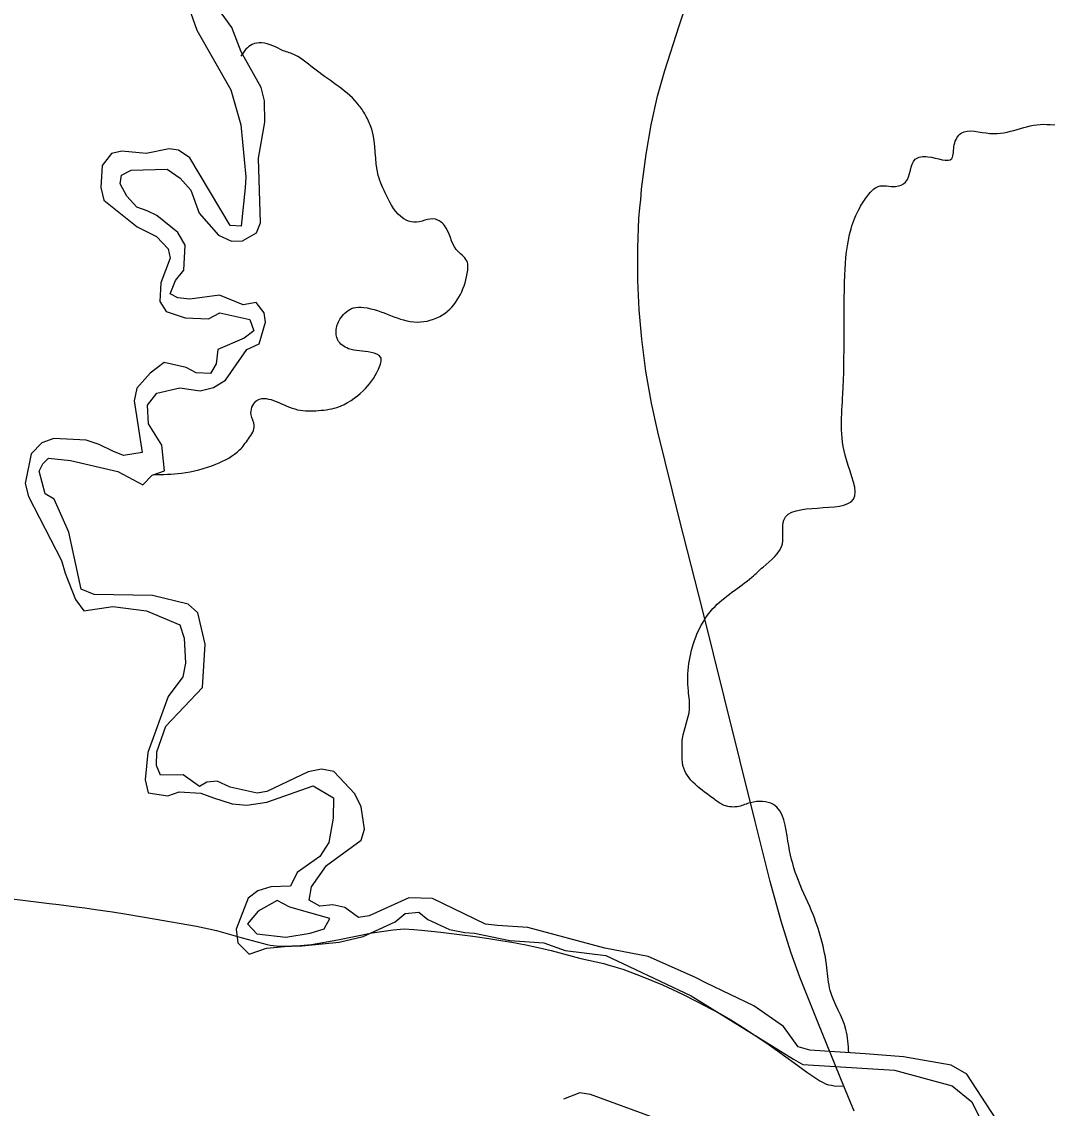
# Model space of a CAD drawing. Extents: x 0 to 34, y 0 to 22.
# Drawn here: x 28.944 to 30.024, y 15.873 to 17.017 of the extents above; entities that cross this region are included whole.
import ezdxf

# ---------------------------------------------------------------- set-up
doc = ezdxf.new("R2010")
doc.units = 0
for name, color, linetype in [('GM_X_County_Road', 7, 'Continuous'), ('GM_X_Minor_River', 7, 'Continuous'), ('GM_X_State_Route', 7, 'Continuous')]:
    doc.layers.add(name, color=color, linetype=linetype)

msp = doc.modelspace()

# ---------------------------------------------------------------- linework, layer by layer
at = {"layer": 'GM_X_County_Road'}
msp.add_lwpolyline([(28.9341, 16.0933), (28.9734, 16.0885), (28.9833, 16.0872), (29.0015, 16.0849), (29.0106, 16.0838), (29.0219, 16.0822), (29.0397, 16.0797), (29.0548, 16.077), (29.0835, 16.0724), (29.128, 16.0647), (29.1492, 16.0598), (29.1763, 16.0524), (29.1972, 16.0467), (29.2025, 16.0454), (29.2058, 16.0447), (29.2119, 16.044), (29.2216, 16.0435), (29.2277, 16.0434), (29.2339, 16.0437), (29.2493, 16.0453), (29.2768, 16.05), (29.3132, 16.0576), (29.3276, 16.0597), (29.3352, 16.0607), (29.3466, 16.0616), (29.357, 16.061), (29.365, 16.0603), (29.3853, 16.0583), (29.4023, 16.0562), (29.419, 16.054), (29.4357, 16.0516), (29.4505, 16.0492), (29.4599, 16.0477), (29.4749, 16.045), (29.4877, 16.042), (29.5014, 16.0388), (29.5236, 16.0329), (29.5328, 16.0304), (29.5569, 16.0251), (29.5622, 16.0236), (29.5673, 16.0222), (29.5719, 16.0208), (29.577, 16.0192), (29.5961, 16.012), (29.6187, 16.0026), (29.6396, 15.9929), (29.6555, 15.9849), (29.6703, 15.9772), (29.6796, 15.9721), (29.6906, 15.9658), (29.7067, 15.9558), (29.7308, 15.9396), (29.7572, 15.9207), (29.7716, 15.9102), (29.7799, 15.9044), (29.7842, 15.9018), (29.7878, 15.8998), (29.7904, 15.8986), (29.7935, 15.8976), (29.7966, 15.897), (29.7995, 15.8966), (29.8095, 15.8962)], dxfattribs=at)
at = {"layer": 'GM_X_Minor_River'}
for points in [[(29.1154, 17.0449), (29.1285, 17.0077), (29.1643, 16.9449), (29.1747, 16.9081), (29.1802, 16.8535), (29.1792, 16.8418), (29.1752, 16.8015), (29.1634, 16.8022), (29.1211, 16.8734), (29.109, 16.8813), (29.0995, 16.8828), (29.0753, 16.8778), (29.0495, 16.8804), (29.0386, 16.8781), (29.0288, 16.8655), (29.0274, 16.842), (29.0304, 16.8287), (29.0658, 16.8008), (29.0859, 16.7906), (29.0984, 16.7777), (29.1004, 16.7679), (29.0906, 16.7417), (29.0896, 16.7223), (29.0961, 16.7117), (29.1161, 16.705), (29.1408, 16.7039), (29.1525, 16.7104), (29.1843, 16.7033), (29.1885, 16.6912), (29.1783, 16.6836), (29.1507, 16.6717), (29.1489, 16.6565), (29.1429, 16.6463), (29.1278, 16.647), (29.1171, 16.6526), (29.094, 16.6578), (29.0793, 16.6468), (29.0654, 16.6308), (29.0624, 16.6175)], [(29.0813, 16.5394), (29.0945, 16.544), (29.0917, 16.571), (29.0776, 16.5933), (29.0764, 16.613), (29.0862, 16.6256), (29.1104, 16.6313), (29.132, 16.628), (29.146, 16.6315), (29.1588, 16.6395), (29.181, 16.6718), (29.1942, 16.6775), (29.2006, 16.7003), (29.1994, 16.7102), (29.191, 16.7212), (29.1774, 16.7188), (29.1523, 16.7289), (29.1212, 16.7247), (29.1086, 16.7261), (29.1005, 16.7303), (29.1061, 16.7444), (29.1148, 16.755), (29.1162, 16.7816), (29.1086, 16.7948), (29.0862, 16.8126), (29.0763, 16.8175), (29.0653, 16.8216), (29.0546, 16.833), (29.0478, 16.8459), (29.0493, 16.8553), (29.0595, 16.8603), (29.0973, 16.8616), (29.111, 16.8521), (29.122, 16.8393), (29.1308, 16.815), (29.1514, 16.792), (29.165, 16.7856), (29.1764, 16.786), (29.1911, 16.7944), (29.1956, 16.805), (29.1934, 16.8729), (29.2001, 16.9109), (29.1996, 16.9333), (29.1961, 16.9473), (29.1751, 16.9851), (29.1652, 17.0105), (29.1477, 17.0347)], [(29.0624, 16.6175), (29.071, 16.5633), (29.0513, 16.5602), (29.0399, 16.5647), (29.0255, 16.5715), (29.0118, 16.576), (28.9778, 16.5781), (28.9653, 16.5732), (28.954, 16.5618), (28.9477, 16.5306), (28.9512, 16.517), (28.9859, 16.4496), (28.9897, 16.4363), (29.0008, 16.4086), (29.0096, 16.3965), (29.0399, 16.4012), (29.0755, 16.3964), (29.1107, 16.3817), (29.1153, 16.3677), (29.1166, 16.3415), (29.1136, 16.3271), (29.0982, 16.3062), (29.0769, 16.2473), (29.0739, 16.2185), (29.0774, 16.2048), (29.0979, 16.2018), (29.11, 16.2061), (29.1327, 16.2046), (29.146, 16.1997), (29.1657, 16.1934), (29.1812, 16.1919), (29.202, 16.195), (29.2508, 16.2122), (29.2724, 16.1998), (29.2721, 16.1782), (29.2673, 16.1527), (29.2579, 16.1379), (29.2341, 16.1211), (29.227, 16.1067), (29.2062, 16.1059), (29.1926, 16.1016), (29.1824, 16.094), (29.17, 16.0613), (29.1716, 16.0469), (29.1834, 16.0352), (29.2019, 16.0413), (29.2284, 16.0437), (29.239, 16.0437), (29.2783, 16.0477), (29.3037, 16.0535), (29.3373, 16.0691), (29.3479, 16.0779), (29.3622, 16.0791), (29.3717, 16.0715), (29.3945, 16.061), (29.4104, 16.058), (29.4206, 16.0573), (29.4581, 16.0494), (29.4937, 16.0469), (29.5161, 16.039), (29.5589, 16.0335), (29.5836, 16.0222), (29.6488, 15.9913), (29.7566, 15.9245), (29.7665, 15.9188), (29.8627, 15.9131), (29.9237, 15.8966), (29.9442, 15.8796), (29.9721, 15.8235)], [(29.97, 15.8615), (29.9391, 15.9088), (29.9224, 15.9182), (29.8724, 15.9268), (29.8319, 15.9301), (29.7736, 15.934), (29.7615, 15.9374), (29.7459, 15.959), (29.7147, 15.9805), (29.665, 16.0046), (29.6533, 16.0106), (29.6036, 16.0325), (29.5581, 16.0414), (29.477, 16.0631), (29.4448, 16.0653), (29.4323, 16.0668), (29.3766, 16.0935), (29.3516, 16.0942), (29.31, 16.0755), (29.2987, 16.0735), (29.2842, 16.0841), (29.2717, 16.0871), (29.2581, 16.0855), (29.2467, 16.092), (29.2493, 16.106), (29.2557, 16.1155), (29.2651, 16.1284), (29.3014, 16.1551), (29.3051, 16.1665), (29.3016, 16.19), (29.2947, 16.2037), (29.2726, 16.2275), (29.2598, 16.2297), (29.2458, 16.227), (29.2023, 16.2064), (29.1921, 16.2044), (29.1637, 16.2108), (29.15, 16.2172), (29.1391, 16.216), (29.1311, 16.2114), (29.1141, 16.224), (29.0902, 16.2234), (29.086, 16.2337), (29.0863, 16.2481), (29.0957, 16.2751), (29.1345, 16.3158), (29.1373, 16.3613), (29.1296, 16.3943), (29.1193, 16.4034), (29.0818, 16.4127), (29.0205, 16.4136), (29.0068, 16.4193), (28.9937, 16.4792), (28.9784, 16.514), (28.9689, 16.5197), (28.9626, 16.5436), (28.9664, 16.5511), (28.9722, 16.5573), (28.9953, 16.5547), (29.0453, 16.5431), (29.0715, 16.5292), (29.0813, 16.5394)], [(29.2263, 16.0847), (29.213, 16.0915), (29.193, 16.0804), (29.1817, 16.0671), (29.1916, 16.0565), (29.2223, 16.0528), (29.2476, 16.0571)], [(29.2476, 16.0571), (29.2624, 16.0617), (29.2684, 16.0727), (29.2263, 16.0847)], [(30.0049, 15.763), (30.0043, 15.7339), (29.9653, 15.7174), (29.9219, 15.6872), (29.909, 15.6823), (29.8589, 15.7059), (29.8463, 15.7142), (29.8334, 15.7301), (29.8086, 15.7554), (29.7938, 15.7633), (29.7808, 15.7758), (29.7592, 15.7829), (29.7349, 15.7862), (29.6985, 15.8012), (29.6312, 15.8484), (29.6213, 15.8548), (29.6099, 15.8627), (29.5427, 15.8874), (29.5317, 15.8889), (29.5143, 15.8824)]]:
    msp.add_lwpolyline(points, dxfattribs=at)
for points in [[(29.8147, 15.9312), (29.8117, 15.9558), (29.7953, 15.9967), (29.7918, 16.0206), (29.7756, 16.0805), (29.7599, 16.1172), (29.7507, 16.154), (29.7354, 16.1926), (29.7112, 16.1945), (29.6991, 16.1906), (29.6835, 16.1917), (29.6733, 16.1981), (29.6402, 16.2337), (29.6394, 16.2473), (29.6397, 16.2621), (29.6471, 16.2929), (29.6459, 16.3122), (29.6536, 16.3688), (29.6717, 16.3988), (29.7128, 16.432), (29.7245, 16.4426), (29.7448, 16.467), (29.7462, 16.492), (29.8196, 16.5139), (29.8122, 16.5556), (29.8085, 16.6246), (29.8106, 16.7498), (29.8172, 16.7988), (29.8262, 16.8208), (29.8348, 16.8338), (29.8458, 16.8433), (29.864, 16.8433), (29.8745, 16.8479), (29.8847, 16.8719), (29.8979, 16.8746), (29.9233, 16.8728), (29.9258, 16.8872), (29.933, 16.8993), (29.9633, 16.8991), (30.0196, 16.9087), (30.034, 16.9084), (30.062, 16.9199), (30.0963, 16.9428), (30.1243, 16.9645), (30.148, 16.9968), (30.162, 16.9984), (30.1699, 17.009), (30.1637, 17.0409), (30.1477, 17.048), (30.1042, 17.0403), (30.091, 17.0414), (29.9739, 17.0592), (29.9391, 17.061), (29.9137, 17.067), (29.9042, 17.0688), (29.8769, 17.0866), (29.892, 17.0965), (29.917, 17.0954), (29.9355, 17.1179), (29.9506, 17.1244), (29.9611, 17.1331), (29.989, 17.1753), (30.0127, 17.1986), (30.0286, 17.2036), (30.0706, 17.2094), (30.1631, 17.2583), (30.2284, 17.3082), (30.2462, 17.3162), (30.2567, 17.3178)], [(29.2194, 16.9861), (29.1967, 16.9943), (29.1868, 16.9928), (29.1748, 16.9806)], [(29.0826, 16.5399), (29.1123, 16.5414), (29.1486, 16.551), (29.1735, 16.5659), (29.1829, 16.5777), (29.1889, 16.5918), (29.1855, 16.6028), (29.1907, 16.6172), (29.2316, 16.609), (29.2536, 16.6072), (29.2759, 16.6107), (29.3035, 16.6282), (29.3197, 16.651), (29.3219, 16.6636), (29.312, 16.6685), (29.2881, 16.6725), (29.2768, 16.6816), (29.2752, 16.6926), (29.2801, 16.7051), (29.2933, 16.7154), (29.3042, 16.7159), (29.3603, 16.7005), (29.3872, 16.7082), (29.4131, 16.7515), (29.4127, 16.7648), (29.4016, 16.7769), (29.389, 16.8023), (29.3796, 16.8087), (29.3569, 16.8056), (29.3462, 16.8093), (29.328, 16.8339), (29.3195, 16.8548), (29.3125, 16.9037), (29.3068, 16.9169), (29.2995, 16.9283), (29.254, 16.9657), (29.2319, 16.9815), (29.2194, 16.9861)]]:
    msp.add_spline(points, degree=3, dxfattribs=at)
at = {"layer": 'GM_X_State_Route'}
msp.add_lwpolyline([(29.8203, 15.8697), (29.8095, 15.8962), (29.7827, 15.9618), (29.7631, 16.0108), (29.7537, 16.037), (29.7435, 16.0697), (29.7319, 16.1115), (29.7162, 16.1748), (29.684, 16.3045), (29.6607, 16.398), (29.637, 16.4913), (29.6137, 16.5848), (29.6071, 16.6151), (29.6012, 16.6487), (29.5968, 16.6825), (29.5941, 16.7135), (29.5927, 16.7444), (29.5927, 16.7786), (29.5939, 16.8096), (29.5948, 16.8207), (29.5957, 16.8294), (29.5967, 16.8405), (29.6015, 16.8774), (29.6068, 16.908), (29.6135, 16.9383), (29.621, 16.9652), (29.6362, 17.0125), (29.6766, 17.1333)], dxfattribs=at)

doc.saveas('drawing.dxf')
